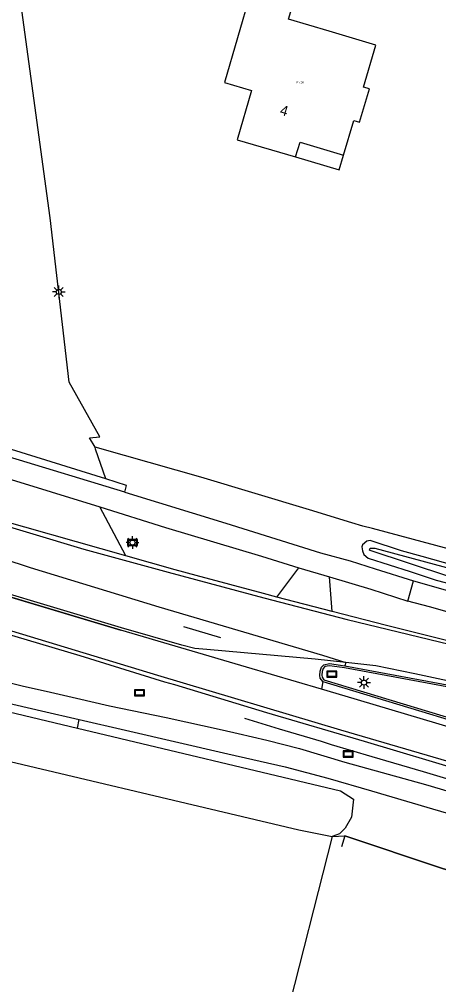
# Model space of a CAD drawing. Extents: x 125000 to 129004, y 397500 to 399008.
# Drawn here: x 125762.5 to 125803.7, y 397915.4 to 398010.1 of the extents above; entities that cross this region are included whole.
import ezdxf

# ---------------------------------------------------------------- set-up
doc = ezdxf.new("R2010")
doc.units = 0
for name, color, linetype in [('gg-afsc-lijn draadraster', 7, 'Continuous'), ('gg-anno-huisnummerreeks BGT', 7, 'Continuous'), ('gg-bbg-luifel en loopbrug', 7, 'Continuous'), ('gt-symb-lichtmast', 7, 'Continuous'), ('gt-symb-verkeersbord', 7, 'Continuous'), ('gt-symb-wegwijzer', 7, 'Continuous'), ('gx-grn-maaiveld', 7, 'Continuous'), ('gx-knt-lijn weginrichtingselement', 7, 'Continuous'), ('kenmerkpunt-x pandkandidaat', 7, 'Continuous')]:
    doc.layers.add(name, color=color, linetype=linetype)

# ---------------------------------------------------------------- blocks, each defined once
blk = doc.blocks.new('gt0-LMAST')
at = {"layer": 'gt-symb-lichtmast'}
for p, q in [((-0.182, 0.173), (-0.447, 0.438)), ((-0.005, 0.246), (-0.005, 0.621)), ((0.172, 0.173), (0.437, 0.438)), ((-0.255, -0.004), (-0.63, -0.004)), ((-0.182, -0.181), (-0.447, -0.446)), ((-0.005, -0.254), (-0.005, -0.629)), ((0.437, -0.446), (0.172, -0.181)), ((0.245, -0.004), (0.62, -0.004))]:
    blk.add_line(p, q, dxfattribs=at)
blk.add_circle((-0.005, -0.004), 0.25, dxfattribs=at)
blk = doc.blocks.new('gt0-VBORD')
at = {"layer": 'gt-symb-verkeersbord'}
blk.add_lwpolyline([(-0.5, 0.295), (-0.5, -0.295), (0.5, -0.295), (0.5, 0.295), (-0.5, 0.295)], dxfattribs=at)
blk.add_lwpolyline([(-0.417, -0.212), (0.417, -0.212), (0.417, 0.212), (-0.417, 0.212)], close=True, dxfattribs=at)
blk = doc.blocks.new('gt0-WW')
at = {"layer": 'gt-symb-wegwijzer'}
blk.add_lwpolyline([(-0.5, 0.295), (-0.5, -0.295), (0.5, -0.295), (0.5, 0.295), (-0.5, 0.295)], dxfattribs=at)
blk.add_lwpolyline([(-0.418, -0.212), (0.417, -0.212), (0.417, 0.212), (-0.418, 0.212)], close=True, dxfattribs=at)

msp = doc.modelspace()

# ---------------------------------------------------------------- linework, layer by layer
at = {"layer": 'gg-afsc-lijn draadraster'}
msp.add_line((125794.488, 397929.995), (125794.162, 397928.904), dxfattribs=at)
msp.add_lwpolyline([(125836.563, 397916.683), (125822.249, 397921.181), (125803.982, 397926.812), (125794.488, 397929.995)], dxfattribs=at)
at = {"layer": 'gg-bbg-luifel en loopbrug'}
for points in [[(125789.653, 397996.595), (125790.103, 397998.057), (125794.371, 397996.774)], [(125789.653, 397996.595), (125793.95, 397995.328), (125794.371, 397996.774)]]:
    msp.add_lwpolyline(points, dxfattribs=at)
at = {"layer": 'gx-grn-maaiveld'}
for p, q in [((125772.885, 397963.692), (125761.47, 397967.157)), ((125760.88, 397965.218), (125770.432, 397962.256)), ((125773.003, 397957.447), (125770.432, 397962.256)), ((125787.83, 397953.418), (125789.989, 397956.268)), ((125789.989, 397956.268), (125792.988, 397955.381)), ((125793.242, 397951.989), (125792.988, 397955.381)), ((125800.692, 397953.004), (125801.234, 397955.01)), ((125793.242, 397951.989), (125787.83, 397953.418)), ((125768.256, 397940.543), (125768.43, 397941.396))]:
    msp.add_line(p, q, dxfattribs=at)
for points in [[(125769.979, 397968.111), (125769.445, 397969.039), (125770.455, 397969.144), (125767.432, 397974.501), (125765.584, 397990.635), (125759.379, 398035.736)], [(125792.952, 398008.935), (125788.966, 398010.12), (125789.38, 398011.514), (125785.25, 398012.71), (125782.671, 398003.908), (125785.345, 398003.119), (125783.92, 397998.286), (125789.653, 397996.595)], [(125794.371, 397996.774), (125795.361, 398000.173), (125795.946, 398000), (125796.912, 398003.269), (125796.327, 398003.442), (125797.553, 398007.567), (125792.952, 398008.935)], [(125771.027, 397965.004), (125757.333, 397969.267), (125756.465, 397969.528)], [(125771.027, 397965.004), (125770.037, 397967.938), (125769.979, 397968.111)], [(125839.487, 397952.047), (125836.168, 397952.686), (125827.599, 397954.597), (125820.133, 397955.725), (125806.096, 397957.763), (125797.202, 397960.125), (125796.25, 397960.378), (125795.189, 397960.691), (125791.033, 397961.959), (125780.362, 397965.173), (125772.87, 397967.293), (125769.979, 397968.111)], [(125772.885, 397963.692), (125773.072, 397964.368), (125771.027, 397965.004)], [(125772.885, 397963.692), (125782.798, 397960.649), (125792.095, 397957.747), (125795.012, 397956.954), (125797.475, 397956.192), (125801.234, 397955.01)], [(125773.003, 397957.447), (125758.211, 397961.65), (125752.872, 397963.27)], [(125770.432, 397962.256), (125776.897, 397960.249), (125786.302, 397957.416), (125789.989, 397956.268)], [(125751.346, 397960.011), (125760.918, 397957.19), (125763.615, 397956.3), (125776.254, 397952.464), (125792.288, 397947.711), (125794.583, 397946.987), (125794.509, 397946.661)], [(125805.241, 397956.514), (125802.095, 397957.383), (125800.046, 397957.949), (125796.972, 397958.97), (125796.637, 397958.899), (125796.233, 397958.542), (125796.162, 397958.339), (125796.226, 397957.943), (125796.358, 397957.579), (125796.795, 397957.243), (125800.892, 397955.909), (125803.466, 397955.073), (125805.86, 397954.465)], [(125838.46, 397948.442), (125834.455, 397949.245), (125818.985, 397952.935), (125815.865, 397953.579), (125809.186, 397954.469), (125804.695, 397955.445), (125796.985, 397957.979), (125796.907, 397958.004), (125796.974, 397958.21), (125797.453, 397958.196), (125807.029, 397955.625), (125810.612, 397954.831), (125815.039, 397954.188), (125819.621, 397953.581), (125838.795, 397949.552)], [(125792.324, 397945.131), (125792.198, 397944.367), (125784.842, 397946.535), (125772.515, 397950.177), (125759.858, 397953.947), (125750.467, 397956.746)], [(125787.83, 397953.418), (125786.514, 397953.768), (125779.896, 397955.526), (125777.849, 397956.07), (125773.003, 397957.447)], [(125792.988, 397955.381), (125797.051, 397954.176), (125800.692, 397953.004)], [(125801.234, 397955.01), (125806.405, 397953.523), (125811.118, 397952.418), (125815.599, 397951.31), (125818.515, 397950.633), (125823.041, 397949.666), (125827.696, 397948.618), (125832.607, 397947.526), (125835.943, 397946.829), (125837.849, 397946.417)], [(125750.634, 397952.93), (125759.307, 397950.408), (125768.485, 397947.677), (125776.783, 397945.11), (125777.761, 397944.832), (125786.809, 397942.086), (125796.393, 397939.264), (125806.234, 397936.337), (125813.531, 397934.061)], [(125845.626, 397942.773), (125838.163, 397944.299), (125833.334, 397945.33), (125828.591, 397946.333), (125824.611, 397947.151), (125820.316, 397948.167), (125816.173, 397949.164), (125811.81, 397950.17), (125807.715, 397951.216), (125805.004, 397951.843), (125802.799, 397952.466), (125800.692, 397953.004)], [(125816.978, 397946.194), (125816.216, 397946.363), (125813.35, 397947.023), (125809.898, 397947.849), (125807.218, 397948.473), (125805.254, 397948.955), (125803.023, 397949.501), (125798.597, 397950.619), (125793.242, 397951.989)], [(125755.187, 397946.504), (125755.764, 397946.373), (125760.045, 397945.396), (125762.82, 397944.693), (125765.608, 397944.066), (125768.151, 397943.48), (125771.387, 397942.754), (125776.956, 397941.6), (125782.441, 397940.385), (125784.022, 397940.015), (125786.825, 397939.358), (125790.044, 397938.54), (125794.504, 397937.206), (125802.418, 397935.021), (125811.151, 397932.43), (125819.661, 397929.911), (125828.298, 397927.457), (125835.545, 397925.328), (125837.328, 397924.804)], [(125792.324, 397945.131), (125792.089, 397945.466), (125792.031, 397945.721), (125792.061, 397946.135), (125792.199, 397946.518), (125792.446, 397946.775), (125792.982, 397946.882), (125794.509, 397946.661)], [(125804.855, 397944.528), (125794.476, 397946.463), (125792.987, 397946.679), (125792.547, 397946.591), (125792.373, 397946.41), (125792.258, 397946.093), (125792.233, 397945.737), (125792.276, 397945.548), (125792.448, 397945.302), (125814.396, 397938.656)], [(125794.509, 397946.661), (125804.896, 397944.724), (125806.757, 397944.283)], [(125754.594, 397944.554), (125757.091, 397944.01), (125764.736, 397942.233), (125768.43, 397941.396)], [(125792.324, 397945.131), (125814.34, 397938.464), (125814.766, 397938.34)], [(125751.42, 397942.193), (125751.79, 397943.317), (125752.286, 397943.779), (125753.851, 397943.972), (125768.256, 397940.543)], [(125751.42, 397942.193), (125751.063, 397939.731), (125751.658, 397939.038), (125753.534, 397939.017), (125754.856, 397938.876), (125789.969, 397930.558), (125793.262, 397929.919)], [(125768.43, 397941.396), (125772.966, 397940.368), (125783.01, 397938.019), (125788.652, 397936.749), (125792.832, 397935.637), (125797.108, 397934.388), (125802.541, 397932.799), (125810.128, 397930.58), (125819.592, 397927.856), (125826.954, 397925.695), (125829.683, 397924.894), (125836.56, 397922.765), (125838.293, 397922.269)], [(125768.256, 397940.543), (125794.081, 397934.397), (125795.36, 397933.57), (125795.139, 397931.82), (125794.528, 397930.738), (125793.981, 397930.182), (125793.262, 397929.919)], [(125793.262, 397929.919), (125788.647, 397911.812), (125752.184, 397911.685)], [(125793.262, 397929.919), (125794.488, 397929.995), (125803.982, 397926.812), (125822.249, 397921.181)]]:
    msp.add_lwpolyline(points, dxfattribs=at)
at = {"layer": 'gx-knt-lijn weginrichtingselement'}
for p, q in [((125763.615, 397956.3), (125776.254, 397952.464)), ((125759.858, 397953.947), (125772.515, 397950.177)), ((125776.254, 397952.464), (125792.288, 397947.711)), ((125784.842, 397946.535), (125772.515, 397950.177)), ((125782.316, 397949.407), (125778.69, 397950.507)), ((125792.198, 397944.367), (125784.842, 397946.535))]:
    msp.add_line(p, q, dxfattribs=at)
for points in [[(125696.916, 397987.643), (125697.032, 397987.185), (125698.014, 397984.717), (125699.456, 397982.011), (125701.248, 397979.873), (125703.369, 397978.087), (125705.424, 397977.218), (125717.591, 397973.518), (125731.974, 397969.186), (125735.535, 397968.117), (125752.18, 397963.12), (125752.183, 397963.119), (125768.864, 397958.11), (125777.147, 397955.869), (125786.532, 397953.34), (125794.729, 397951.221), (125806.76, 397948.3), (125816.913, 397945.964)], [(125794.583, 397946.987), (125791.597, 397947.307), (125780.944, 397948.279), (125779.758, 397948.38), (125778.484, 397948.696), (125772.57, 397950.408), (125759.925, 397954.176)], [(125813.693, 397934.633), (125813.019, 397934.832), (125794.09, 397940.336), (125776.142, 397945.728), (125759.951, 397950.619), (125751.672, 397952.955), (125750.238, 397953.216)], [(125806.875, 397944.687), (125801.36, 397945.889), (125797.523, 397946.672), (125794.583, 397946.987)], [(125814.581, 397937.757), (125806.499, 397940.134), (125794.511, 397943.685), (125792.198, 397944.367)], [(125835.84, 397926.313), (125835.805, 397926.323), (125829.172, 397928.283), (125826.002, 397929.22), (125820.889, 397930.73), (125817.19, 397931.823), (125814.198, 397932.709), (125808.019, 397934.537), (125802.209, 397936.256), (125797.184, 397937.744), (125793.199, 397938.923), (125792.191, 397939.226), (125788.093, 397940.46), (125784.691, 397941.484)]]:
    msp.add_lwpolyline(points, dxfattribs=at)

# ---------------------------------------------------------------- block references
at = {"layer": 'gt-symb-lichtmast'}
for p in [(125766.419, 397983.356), (125773.657, 397958.76), (125796.38, 397945.026)]:
    msp.add_blockref('gt0-LMAST', p, dxfattribs=at)
at = {"layer": 'gt-symb-verkeersbord'}
for p in [(125773.657, 397958.76), (125793.213, 397945.85), (125794.817, 397938.014)]:
    msp.add_blockref('gt0-VBORD', p, dxfattribs=at)
at = {"layer": 'gt-symb-wegwijzer'}
msp.add_blockref('gt0-WW', (125774.334, 397944.029), dxfattribs=at)

# ---------------------------------------------------------------- texts
at = {"layer": 'gg-anno-huisnummerreeks BGT'}
msp.add_text('4', height=1, rotation=343.6, dxfattribs=at).set_placement((125788.045, 398000.77))
at = {"layer": 'kenmerkpunt-x pandkandidaat'}
msp.add_text('PNDK', height=0.2, dxfattribs=at).set_placement((125789.741, 398003.817))

doc.saveas('drawing.dxf')
